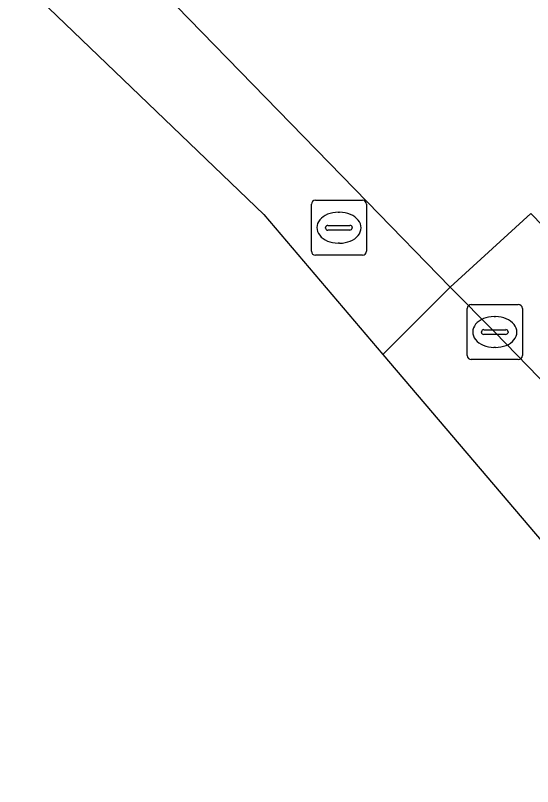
# Model space of a CAD drawing. Extents: x 161087 to 161926, y 382572 to 383873.
# Drawn here: x 161228.61 to 161237.99, y 383143.77 to 383157.77 of the extents above; entities that cross this region are included whole.
import ezdxf

# ---------------------------------------------------------------- set-up
doc = ezdxf.new("R2010")
doc.units = 0
for name, color, linetype in [('IMGEO_Berm_groen', 7, 'Continuous'), ('IMGEO_Kolk', 7, 'Continuous'), ('IMGEO_Rijbaan_lokaal_gesloten', 7, 'Continuous'), ('IMGEO_Rijbaan_lokaal_open', 7, 'Continuous'), ('IMGEO_Rioolput', 7, 'Continuous'), ('IMGEO_Voetgangersgebied_open', 7, 'Continuous')]:
    doc.layers.add(name, color=color, linetype=linetype)

msp = doc.modelspace()

# ---------------------------------------------------------------- linework, layer by layer
at = {"layer": 'IMGEO_Berm_groen'}
msp.add_lwpolyline([(161238.837, 383153.269), (161237.96, 383154.174), (161236.492, 383152.832), (161237.305, 383152.019), (161245.035, 383144.043), (161246.469, 383145.394)], close=True, dxfattribs=at)
at = {"layer": 'IMGEO_Kolk'}
for p, q in [((161236.879, 383152.519), (161237.731, 383152.519)), ((161236.804, 383151.593), (161236.804, 383152.445)), ((161237.805, 383152.445), (161237.805, 383151.593)), ((161237.292, 383152.299), (161237.317, 383152.299)), ((161237.063, 383152.013), (161237.063, 383152.025)), ((161237.501, 383151.976), (161237.103, 383151.976)), ((161237.106, 383152.062), (161237.504, 383152.062)), ((161237.547, 383152.025), (161237.547, 383152.013)), ((161237.315, 383151.739), (161237.29, 383151.739)), ((161237.731, 383151.519), (161236.879, 383151.519))]:
    msp.add_line(p, q, dxfattribs=at)
for points in [[(161236.879, 383152.519), (161237.731, 383152.519)], [(161236.804, 383151.593), (161236.804, 383152.445)], [(161237.805, 383152.445), (161237.805, 383151.593)], [(161237.731, 383151.519), (161236.879, 383151.519)]]:
    msp.add_lwpolyline(points, dxfattribs=at)
for centre, radius, start, end in [((161236.881, 383152.443), 0.0765, 91.552, 178.448), ((161236.881, 383152.443), 0.0765, 91.552, 178.448), ((161237.729, 383152.443), 0.0765, 1.552, 88.448), ((161237.729, 383152.443), 0.0765, 1.552, 88.448), ((161237.103, 383152.022), 0.0403, 85.8775, 175.7526), ((161237.1, 383152.012), 0.0366, 178.938, 274.7102), ((161237.504, 383152.019), 0.043, 264.8664, 352.4533), ((161237.508, 383152.024), 0.0386, 1.7309, 96.639), ((161236.881, 383151.595), 0.0765, 181.552, 268.448), ((161236.881, 383151.595), 0.0765, 181.552, 268.448), ((161237.729, 383151.595), 0.0765, 271.552, 358.448), ((161237.729, 383151.595), 0.0765, 271.552, 358.448)]:
    msp.add_arc(centre, radius, start, end, dxfattribs=at)
for centre, major_axis, ratio, start_param, end_param in [((161237.291, 383152.019), (-0.387, 0.002), 0.722429, 4.712389, 7.853982), ((161237.316, 383152.019), (-0.39, 0.002), 0.717154, 1.570796, 4.712389)]:
    msp.add_ellipse(centre, major_axis=major_axis, ratio=ratio, start_param=start_param, end_param=end_param, dxfattribs=at)
at = {"layer": 'IMGEO_Rijbaan_lokaal_gesloten'}
msp.add_lwpolyline([(161307.272, 383066.988), (161308.081, 383068.244), (161310.134, 383071.432), (161309.464, 383072.265), (161308.345, 383073.655), (161307.615, 383074.667), (161287.586, 383100.08), (161286.681, 383101.086), (161285.856, 383101.979), (161274.401, 383113.771), (161260.112, 383128.472), (161250.747, 383138.142), (161249.891, 383139.013), (161245.035, 383144.043), (161237.305, 383152.019), (161236.492, 383152.832), (161235.276, 383151.613), (161307.272, 383066.988)], dxfattribs=at)
at = {"layer": 'IMGEO_Rijbaan_lokaal_open'}
msp.add_lwpolyline([(161235.276, 383151.613), (161236.492, 383152.832), (161234.987, 383154.381), (161229.915, 383159.599), (161228.606, 383158.489), (161233.115, 383154.153)], close=True, dxfattribs=at)
at = {"layer": 'IMGEO_Rioolput'}
for p, q in [((161233.976, 383153.487), (161233.976, 383154.339)), ((161234.051, 383154.413), (161234.903, 383154.413)), ((161234.977, 383154.339), (161234.977, 383153.487)), ((161234.464, 383154.193), (161234.489, 383154.193)), ((161234.235, 383153.907), (161234.235, 383153.919)), ((161234.278, 383153.956), (161234.676, 383153.956)), ((161234.719, 383153.919), (161234.719, 383153.907)), ((161234.673, 383153.87), (161234.275, 383153.87)), ((161234.487, 383153.633), (161234.462, 383153.633)), ((161234.903, 383153.413), (161234.051, 383153.413))]:
    msp.add_line(p, q, dxfattribs=at)
for points in [[(161233.976, 383153.487), (161233.976, 383154.339)], [(161234.051, 383154.413), (161234.903, 383154.413)], [(161234.977, 383154.339), (161234.977, 383153.487)], [(161234.903, 383153.413), (161234.051, 383153.413)]]:
    msp.add_lwpolyline(points, dxfattribs=at)
for centre, radius, start, end in [((161234.053, 383154.337), 0.0765, 91.552, 178.448), ((161234.053, 383154.337), 0.0765, 91.552, 178.448), ((161234.901, 383154.337), 0.0765, 1.552, 88.448), ((161234.901, 383154.337), 0.0765, 1.552, 88.448), ((161234.275, 383153.916), 0.0403, 85.8775, 175.7526), ((161234.272, 383153.906), 0.0366, 178.938, 274.7102), ((161234.676, 383153.913), 0.043, 264.8664, 352.4533), ((161234.68, 383153.918), 0.0386, 1.7309, 96.639), ((161234.053, 383153.489), 0.0765, 181.552, 268.448), ((161234.053, 383153.489), 0.0765, 181.552, 268.448), ((161234.901, 383153.489), 0.0765, 271.552, 358.448), ((161234.901, 383153.489), 0.0765, 271.552, 358.448)]:
    msp.add_arc(centre, radius, start, end, dxfattribs=at)
for centre, major_axis, ratio, start_param, end_param in [((161234.463, 383153.913), (-0.387, 0.002), 0.722429, 4.712389, 7.853982), ((161234.488, 383153.913), (-0.39, 0.002), 0.717154, 1.570796, 4.712389)]:
    msp.add_ellipse(centre, major_axis=major_axis, ratio=ratio, start_param=start_param, end_param=end_param, dxfattribs=at)
at = {"layer": 'IMGEO_Voetgangersgebied_open'}
msp.add_lwpolyline([(161266.225, 383189.236), (161247.047, 383173.276), (161234.788, 383163.737), (161233.197, 383162.349), (161231.319, 383160.775), (161231.254, 383160.721), (161229.915, 383159.599), (161234.987, 383154.381), (161236.492, 383152.832), (161237.96, 383154.174), (161238.837, 383153.269), (161242.001, 383153.229), (161239.46, 383155.862), (161241.034, 383157.27), (161245.087, 383153.075), (161248.463, 383152.913), (161246.206, 383155.197), (161243.155, 383158.284), (161250.478, 383165.598)], dxfattribs=at)

doc.saveas('drawing.dxf')
